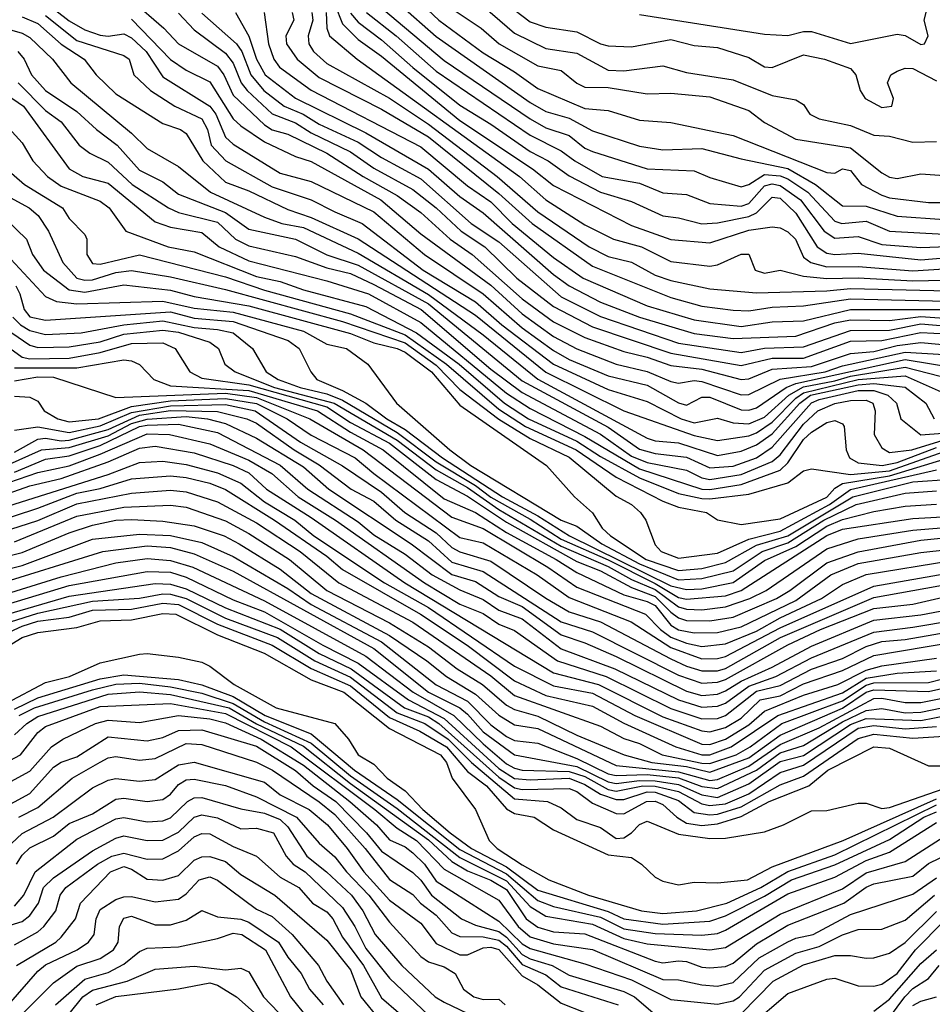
# Model space of a CAD drawing. Header units: metres. Extents: x -51132 to -49532, y -231222 to -229437.
# Tile 577 of 656: x -49973 to -49914, y -230052 to -229989. Entities that reach past the tile are written whole.
import ezdxf

# ---------------------------------------------------------------- set-up
doc = ezdxf.new("R2010")
doc.units = ezdxf.units.M
for name, color, linetype in [('CONTOUR_HALF', 8, 'Continuous'), ('CONTOUR_INDEX', 1, 'Continuous'), ('CONTOUR_INTER', 3, 'Continuous')]:
    doc.layers.add(name, color=color, linetype=linetype)

msp = doc.modelspace()

# ---------------------------------------------------------------- linework, layer by layer
at = {"layer": 'CONTOUR_HALF'}
for points, elevation in [([(-49946.986, -229987.759), (-49945.927, -229988.759), (-49943.08, -229990.85), (-49941.08, -229992.051), (-49939.58, -229993.125), (-49936.58, -229994.409), (-49935.08, -229994.543), (-49933.08, -229995.149), (-49931.08, -229995.292), (-49927.08, -229996.134), (-49921.08, -229998.495), (-49920.58, -229998.546), (-49920.08, -229998.261), (-49919.58, -229998.366), (-49918.875, -229999.259), (-49917.58, -229999.954), (-49917.08, -230000.125), (-49914.58, -230000.416), (-49912.58, -230000.415)], 23.5), ([(-49943.58, -229987.407), (-49941.08, -229989.592), (-49939.08, -229990.558), (-49937.08, -229990.865), (-49935.08, -229991.945), (-49934.08, -229992), (-49931.58, -229991.675), (-49930.08, -229992.107), (-49927.08, -229992.576), (-49924.58, -229993.575), (-49923.08, -229993.849), (-49922.58, -229994.148), (-49922.183, -229994.759), (-49921.58, -229995.064), (-49919.58, -229995.502), (-49918.08, -229996.112), (-49917.08, -229996.168), (-49915.58, -229996.556), (-49914.08, -229996.516)], 22.5), ([(-49933.08, -229988.396), (-49925.08, -229989.656), (-49923.58, -229989.737), (-49922.58, -229989.476), (-49922.08, -229989.475), (-49919.58, -229990.245), (-49916.58, -229989.651), (-49916.08, -229989.729), (-49915.08, -229990.319), (-49914.836, -229990.259), (-49914.603, -229989.759), (-49914.852, -229988.759), (-49914.599, -229987.759)], 21.5), ([(-49962.58, -229988.304), (-49961.58, -229989.371), (-49959.58, -229990.868), (-49959.08, -229991.496), (-49958.57, -229992.759), (-49958.186, -229993.259), (-49956.58, -229994.739), (-49955.08, -229995.314), (-49954.08, -229995.969), (-49951.58, -229997.178), (-49950.08, -229998.23), (-49947.58, -229999.581), (-49946.081, -230000.759), (-49944.496, -230002.259), (-49942.976, -230003.259), (-49940.925, -230005.259), (-49938.58, -230007.073), (-49936.08, -230008.379), (-49931.08, -230010.072), (-49926.58, -230010.847), (-49924.58, -230010.384), (-49922.58, -230010.386), (-49919.58, -230009.306), (-49917.58, -230009.249), (-49915.08, -230008.734), (-49910.08, -230008.987)], 29.5), ([(-49958.925, -229988.259), (-49958.08, -229989.784), (-49957.577, -229991.259), (-49957.024, -229992.259), (-49955.08, -229993.744), (-49950.58, -229995.962), (-49946.58, -229998.284), (-49944.58, -230000.04), (-49943.08, -230001.093), (-49938.58, -230005.032), (-49937.58, -230005.757), (-49935.58, -230006.795), (-49933.08, -230007.764), (-49929.58, -230008.805), (-49927.08, -230009.13), (-49923.08, -230008.97), (-49920.58, -230008.133), (-49919.58, -230007.937), (-49917.08, -230007.981), (-49915.08, -230007.707), (-49913.58, -230007.827)], 28.5), ([(-49955.311, -229988.259), (-49955.191, -229988.759), (-49955.712, -229989.759), (-49955.663, -229990.259), (-49954.986, -229991.259), (-49953.58, -229992.42), (-49949.58, -229994.449), (-49946.58, -229996.221), (-49942.08, -229999.852), (-49939.941, -230001.759), (-49936.08, -230004.499), (-49931.08, -230006.492), (-49929.08, -230007.048), (-49927.08, -230007.313), (-49926.08, -230007.352), (-49924.58, -230007.114), (-49922.58, -230007.028), (-49919.58, -230006.593), (-49912.58, -230006.751)], 27.5), ([(-49953.13, -229988.259), (-49953.09, -229989.259), (-49952.909, -229989.759), (-49951.145, -229991.259), (-49940.763, -229998.759), (-49939.08, -230000.251), (-49936.58, -230001.853), (-49934.743, -230002.759), (-49932.952, -230003.259), (-49931.08, -230004.203), (-49928.58, -230004.49), (-49928.08, -230004.404), (-49926.58, -230003.719), (-49926.08, -230003.721), (-49925.669, -230004.759), (-49925.08, -230004.94), (-49924.08, -230004.758), (-49922.58, -230005.146), (-49921.08, -230005.283), (-49919.08, -230005.247), (-49915.58, -230005.444), (-49913.58, -230005.388)], 26.5), ([(-49951.58, -229988.297), (-49951.08, -229988.871), (-49949.58, -229990.005), (-49947.58, -229991.786), (-49944.58, -229994.182), (-49942.58, -229995.401), (-49940.08, -229997.156), (-49938.932, -229997.759), (-49937.58, -229998.725), (-49935.58, -229999.765), (-49933.58, -230000.349), (-49931.58, -230001.285), (-49930.58, -230001.405), (-49929.08, -230001.792), (-49928.08, -230001.722), (-49926.08, -230001.32), (-49925.58, -230001.09), (-49924.58, -230000.089), (-49924.08, -230000.143), (-49923.08, -230001.112), (-49921.701, -230003.259), (-49921.08, -230003.654), (-49920.58, -230003.756), (-49919.08, -230003.664), (-49915.08, -230004.098), (-49913.58, -230003.956)], 25.5), ([(-49949.58, -229987.953), (-49945.58, -229991.324), (-49940.08, -229995.06), (-49939.08, -229995.643), (-49937.58, -229996.143), (-49936.58, -229996.949), (-49936.08, -229997.167), (-49932.58, -229998.266), (-49929.58, -229998.399), (-49928.58, -229998.83), (-49926.58, -229999.425), (-49926.08, -229999.267), (-49925.08, -229998.63), (-49924.08, -229998.715), (-49923.58, -229998.908), (-49922.299, -229999.759), (-49920.58, -230001.61), (-49920.134, -230001.759), (-49918.58, -230001.606), (-49917.08, -230002.249), (-49913.58, -230002.447)], 24.5), ([(-49976.08, -229988.581), (-49972.58, -229989.584), (-49972.08, -229989.867), (-49970.632, -229991.259), (-49969.458, -229992.759), (-49965.58, -229995.99), (-49964.58, -229996.966), (-49962.58, -229998.124), (-49960.521, -229999.759), (-49957.08, -230001.364), (-49955.967, -230001.759), (-49954.58, -230002.012), (-49951.08, -230003.671), (-49946.58, -230006.301), (-49943.08, -230008.898), (-49939.58, -230011.728), (-49932.58, -230015.51), (-49932.08, -230015.682), (-49930.58, -230015.81), (-49928.08, -230016.614), (-49926.58, -230016.328), (-49925.58, -230015.937), (-49924.58, -230015.223), (-49922.807, -230013.259), (-49922.125, -230012.759), (-49919.08, -230012.084), (-49918.08, -230012.003), (-49916.08, -230012.23), (-49914.755, -230013.259), (-49914.211, -230014.259)], 32.5), ([(-49971.08, -229988.457), (-49969.08, -229990.048), (-49966.08, -229991.008), (-49965.735, -229991.259), (-49965.442, -229992.259), (-49964.366, -229993.259), (-49962.804, -229994.259), (-49961.08, -229995.064), (-49960.731, -229995.759), (-49960.491, -229996.759), (-49959.552, -229997.759), (-49956.58, -229999.426), (-49954.08, -230000.242), (-49952.58, -230001.029), (-49950.817, -230001.759), (-49946.927, -230004.759), (-49943.58, -230006.786), (-49941.886, -230008.259), (-49938.58, -230010.768), (-49935.08, -230012.381), (-49932.58, -230013.149), (-49930.415, -230014.259), (-49929.58, -230014.518), (-49928.08, -230014.217), (-49927.08, -230014.512), (-49926.08, -230014.587), (-49925.08, -230014.149), (-49923.517, -230012.759), (-49922.58, -230012.219), (-49920.58, -230011.841), (-49919.58, -230011.527), (-49916.08, -230010.963), (-49913.08, -230011.726)], 31.5), ([(-49965.58, -229988.678), (-49963.08, -229991.278), (-49962.08, -229991.963), (-49960.58, -229992.699), (-49959.08, -229995.074), (-49958.58, -229995.515), (-49957.08, -229996.546), (-49955.08, -229997.484), (-49954.08, -229997.789), (-49949.626, -230000.259), (-49947.08, -230002.421), (-49942.58, -230005.72), (-49940.58, -230007.539), (-49938.58, -230009.003), (-49937.08, -230009.795), (-49934.58, -230010.771), (-49932.58, -230011.231), (-49931.08, -230011.886), (-49930.58, -230011.979), (-49929.58, -230011.803), (-49929.08, -230011.874), (-49926.58, -230012.734), (-49926.08, -230012.714), (-49924.08, -230011.723), (-49921.193, -230011.259), (-49920.08, -230010.865), (-49916.08, -230009.998), (-49913.58, -230010.155)], 30.5), ([(-49972.847, -229992.759), (-49971.08, -229994.53), (-49970.08, -229995.263), (-49968.926, -229996.759), (-49968.258, -229997.259), (-49967.08, -229997.85), (-49965.551, -229999.259), (-49963.209, -230000.759), (-49962.58, -230001.051), (-49960.08, -230001.678), (-49958.936, -230002.759), (-49958.08, -230003.2), (-49955.08, -230003.886), (-49953.08, -230004.595), (-49951.58, -230004.973), (-49950.08, -230005.672), (-49947.057, -230007.259), (-49942.58, -230011.087), (-49940.58, -230012.579), (-49935.58, -230015.244), (-49933.58, -230016.645), (-49932.58, -230017.057), (-49930.08, -230017.549), (-49929.08, -230018.05), (-49928.58, -230018.149), (-49926.58, -230017.837), (-49924.58, -230016.992), (-49924.08, -230016.576), (-49922.58, -230014.609), (-49921.656, -230013.759), (-49920.58, -230013.293), (-49919.58, -230013.1), (-49918.58, -230013.078), (-49918.152, -230013.259), (-49917.986, -230013.759), (-49918.052, -230015.259), (-49917.58, -230016.128), (-49917.08, -230016.42), (-49915.66, -230016.259), (-49913.08, -230015.461)], 33.5), ([(-49974.08, -229994.99), (-49972.58, -229996.603), (-49971.902, -229997.759), (-49970.957, -229998.759), (-49970.08, -229999.372), (-49967.58, -230000.327), (-49967.014, -230000.759), (-49965.957, -230002.259), (-49963.244, -230003.259), (-49961.58, -230003.578), (-49957.58, -230005.156), (-49956.08, -230005.476), (-49954.58, -230006.007), (-49950.58, -230007.069), (-49947.345, -230008.759), (-49944.615, -230010.759), (-49941.706, -230013.259), (-49940.171, -230014.259), (-49937.08, -230015.703), (-49935.58, -230016.676), (-49933.08, -230018.049), (-49930.58, -230019.046), (-49929.08, -230019.356), (-49928.58, -230019.393), (-49926.08, -230019.081), (-49923.58, -230018.358), (-49922.58, -230017.594), (-49922.08, -230017.463), (-49919.58, -230017.826), (-49917.08, -230017.587), (-49913.58, -230016.359)], 34.5), ([(-49973.58, -229999.97), (-49972.123, -230000.759), (-49971.557, -230001.259), (-49970.904, -230002.259), (-49969.977, -230004.259), (-49969.08, -230005.264), (-49968.58, -230005.398), (-49968.08, -230005.365), (-49966.58, -230004.892), (-49965.58, -230004.773), (-49963.08, -230005.178), (-49959.58, -230005.987), (-49952.08, -230008.042), (-49948.08, -230009.403), (-49946.08, -230010.825), (-49944.58, -230012.385), (-49942.08, -230014.285), (-49940.08, -230015.531), (-49937.58, -230016.717), (-49934.58, -230019.218), (-49933.58, -230019.759), (-49933.004, -230020.259), (-49932.669, -230020.759), (-49932.08, -230022.338), (-49931.686, -230022.759), (-49930.58, -230023.185), (-49928.08, -230022.859), (-49926.08, -230021.967), (-49924.08, -230021.462), (-49920.912, -230019.759), (-49919.58, -230018.783), (-49914.08, -230017.533)], 35.5), ([(-49973.583, -230003.759), (-49971.08, -230006.443), (-49970.384, -230006.759), (-49969.08, -230006.913), (-49963.58, -230006.726), (-49961.58, -230007.191), (-49959.08, -230007.435), (-49954.58, -230008.655), (-49953.08, -230009.498), (-49951.833, -230009.759), (-49950.455, -230010.759), (-49948.627, -230013.259), (-49945.206, -230016.259), (-49943.864, -230017.259), (-49938.08, -230020.742), (-49937.08, -230021.129), (-49935.493, -230022.259), (-49933.08, -230023.55), (-49930.58, -230024.563), (-49929.08, -230024.49), (-49927.08, -230023.984), (-49925.232, -230022.759), (-49923.58, -230022.194), (-49921.282, -230020.759), (-49919.204, -230019.759), (-49916.08, -230019.028), (-49914.08, -230018.875)], 36.5), ([(-49973.187, -230007.759), (-49972.684, -230008.259), (-49972.08, -230008.623), (-49971.08, -230008.864), (-49968.801, -230008.759), (-49966.08, -230008.251), (-49963.58, -230007.995), (-49961.58, -230008.416), (-49960.08, -230008.539), (-49959.077, -230008.759), (-49957.842, -230009.759), (-49956.97, -230011.259), (-49956.203, -230011.759), (-49954.794, -230012.259), (-49953.08, -230012.657), (-49952.08, -230013.078), (-49948.58, -230015.15), (-49946.08, -230017.014), (-49943.58, -230018.53), (-49942.58, -230019.281), (-49940.08, -230020.678), (-49938.08, -230021.966), (-49935.08, -230023.287), (-49932.08, -230024.808), (-49930.58, -230025.705), (-49930.08, -230025.812), (-49927.58, -230025.586), (-49926.58, -230025.26), (-49921.08, -230021.728), (-49920.08, -230021.329), (-49915.58, -230020.643), (-49907.58, -230020.204)], 37.5), ([(-49975.446, -230008.259), (-49972.58, -230010.32), (-49972.08, -230010.428), (-49969.58, -230010.381), (-49967.58, -230010.014), (-49965.58, -230009.455), (-49963.58, -230009.411), (-49962.786, -230009.759), (-49961.86, -230011.259), (-49961.08, -230011.668), (-49958.08, -230012.087), (-49953.08, -230013.504), (-49951.58, -230014.504), (-49949.08, -230015.816), (-49946.08, -230018.146), (-49944.08, -230019.217), (-49941.58, -230020.887), (-49937.08, -230023.398), (-49935.58, -230024.002), (-49933.58, -230025.067), (-49932.08, -230025.628), (-49931.08, -230026.641), (-49930.58, -230027.011), (-49930.08, -230027.167), (-49928.58, -230027.191), (-49927.08, -230026.964), (-49924.312, -230025.759), (-49923.458, -230025.259), (-49921.08, -230023.487), (-49919.08, -230022.771), (-49915.08, -230022.04), (-49907.58, -230021.294)], 38.5), ([(-49973.08, -230011.838), (-49971.58, -230011.575), (-49970.58, -230011.608), (-49966.58, -230012.899), (-49959.58, -230012.62), (-49957.58, -230012.907), (-49954.163, -230014.259), (-49950.755, -230016.259), (-49945.08, -230020.566), (-49943.08, -230021.291), (-49938.933, -230023.759), (-49937.08, -230025.038), (-49932.683, -230026.759), (-49931.726, -230027.759), (-49931.08, -230028.238), (-49930.08, -230028.622), (-49929.08, -230028.838), (-49927.58, -230028.658), (-49925.58, -230027.863), (-49924.08, -230026.999), (-49921.439, -230025.759), (-49920.08, -230024.859), (-49918.58, -230024.224), (-49913.08, -230023.33)], 39.5), ([(-49973.08, -230015), (-49971.58, -230014.773), (-49969.58, -230015.14), (-49967.58, -230014.715), (-49965.58, -230013.856), (-49963.08, -230013.43), (-49959.58, -230013.352), (-49957.672, -230013.759), (-49954.771, -230015.759), (-49952.08, -230017.27), (-49949.58, -230018.954), (-49948.087, -230020.259), (-49946.08, -230021.559), (-49945.08, -230022.508), (-49944.58, -230022.777), (-49942.58, -230023.365), (-49939.08, -230025.752), (-49937.58, -230026.624), (-49935.58, -230027.259), (-49931.08, -230029.636), (-49930.08, -230030.103), (-49929.08, -230030.389), (-49928.08, -230030.384), (-49927.58, -230030.25), (-49924.05, -230028.259), (-49918.08, -230025.706), (-49913.08, -230024.801)], 40.5), ([(-49973.58, -230017.262), (-49971.347, -230016.259), (-49969.58, -230016.111), (-49967.08, -230015.356), (-49965.58, -230014.566), (-49964.58, -230014.295), (-49962.08, -230014.124), (-49960.731, -230014.259), (-49959.58, -230014.557), (-49957.58, -230015.5), (-49954.58, -230017.345), (-49952.956, -230018.759), (-49947.683, -230022.259), (-49945.08, -230024.227), (-49943.58, -230024.675), (-49942.08, -230025.631), (-49940.58, -230026.27), (-49938.08, -230028.095), (-49936.58, -230028.602), (-49934.58, -230029.485), (-49930.08, -230031.704), (-49929.08, -230031.969), (-49928.08, -230031.886), (-49927.58, -230031.676), (-49926.58, -230031.055), (-49924.58, -230030.166), (-49922.08, -230028.806), (-49918.08, -230027.158), (-49915.08, -230026.809), (-49910.58, -230025.961)], 41.5), ([(-49974.08, -230018.549), (-49971.58, -230017.702), (-49969.58, -230017.266), (-49967.58, -230016.536), (-49964.58, -230015.216), (-49963.162, -230015.259), (-49960.58, -230015.868), (-49958.08, -230016.919), (-49956.612, -230017.759), (-49954.916, -230019.259), (-49952.529, -230020.759), (-49946.832, -230024.759), (-49944.58, -230026.118), (-49943.08, -230026.732), (-49942.08, -230027.4), (-49941.08, -230027.802), (-49938.322, -230029.759), (-49935.211, -230030.759), (-49931.08, -230032.802), (-49929.08, -230033.462), (-49928.08, -230033.439), (-49927.58, -230033.257), (-49925.58, -230031.686), (-49924.08, -230031.325), (-49922.08, -230030.278), (-49920.08, -230029.608), (-49918.58, -230028.841), (-49917.58, -230028.51), (-49916.08, -230028.379), (-49910.58, -230027.429)], 42.5), ([(-49975.08, -230020.356), (-49967.08, -230017.825), (-49965.08, -230017.062), (-49963.58, -230016.969), (-49962.08, -230017.196), (-49960.08, -230017.712), (-49958.58, -230018.381), (-49957.08, -230019.57), (-49955.134, -230020.759), (-49953.911, -230021.759), (-49949.385, -230024.759), (-49946.58, -230026.343), (-49941.08, -230030.098), (-49938.58, -230031.343), (-49936.08, -230031.816), (-49933.374, -230033.259), (-49929.08, -230035.09), (-49928.58, -230035.114), (-49927.58, -230034.758), (-49926.08, -230033.852), (-49925.08, -230032.966), (-49922.58, -230031.961), (-49920.376, -230031.259), (-49918.58, -230030.342), (-49917.58, -230030.074), (-49914.08, -230029.578)], 43.5), ([(-49978.58, -230023.005), (-49971.58, -230020.78), (-49969.08, -230019.696), (-49965.58, -230019.023), (-49963.08, -230018.842), (-49962.08, -230018.937), (-49960.08, -230019.583), (-49957.58, -230020.916), (-49954.796, -230022.759), (-49952.319, -230024.759), (-49947.58, -230027.277), (-49942.58, -230030.708), (-49941.08, -230031.972), (-49935.58, -230033.942), (-49934.08, -230034.728), (-49933.08, -230035.053), (-49931.617, -230035.759), (-49929.08, -230036.297), (-49928.58, -230036.334), (-49926.898, -230035.759), (-49926.004, -230035.259), (-49923.965, -230033.759), (-49920.08, -230032.319), (-49918.58, -230031.304), (-49918.08, -230031.171), (-49914.58, -230031.136), (-49909.58, -230029.869)], 44.5), ([(-49975.08, -230023.429), (-49972.58, -230022.825), (-49969.58, -230021.554), (-49968.08, -230021.081), (-49966.58, -230020.758), (-49965.58, -230020.711), (-49963.58, -230020.807), (-49961.58, -230021.113), (-49959.658, -230021.759), (-49958.687, -230022.259), (-49956.08, -230023.878), (-49954.08, -230025.443), (-49949.08, -230028.14), (-49946.685, -230029.759), (-49945.436, -230030.759), (-49943.58, -230031.882), (-49942.08, -230033.223), (-49941.08, -230033.85), (-49939.58, -230034.076), (-49934.58, -230036.448), (-49930.58, -230036.848), (-49928.58, -230037.406), (-49928.08, -230037.349), (-49926.08, -230036.496), (-49924.08, -230035.099), (-49921.58, -230034.049), (-49918.08, -230032.165), (-49917.58, -230032.134), (-49916.08, -230032.424), (-49915.08, -230032.419), (-49902.58, -230029.904)], 45.5), ([(-49974.58, -230024.973), (-49967.424, -230022.759), (-49964.58, -230022.398), (-49963.08, -230022.502), (-49961.58, -230022.916), (-49959.08, -230024.022), (-49950.08, -230028.971), (-49946.585, -230031.759), (-49944.58, -230032.77), (-49944.08, -230033.159), (-49943.08, -230034.301), (-49941.08, -230035.768), (-49937.08, -230036.509), (-49935.08, -230037.505), (-49934.58, -230037.603), (-49933.08, -230037.408), (-49932.08, -230037.431), (-49930.58, -230037.671), (-49929.08, -230038.33), (-49928.08, -230038.49), (-49926.08, -230037.622), (-49924.08, -230036.199), (-49922.58, -230035.802), (-49919.58, -230033.818), (-49918.58, -230033.434), (-49915.08, -230033.567), (-49911.58, -230032.895)], 46.5), ([(-49973.58, -230026.154), (-49969.58, -230024.926), (-49964.58, -230024.029), (-49963.08, -230024.08), (-49962.08, -230024.394), (-49959.08, -230025.845), (-49957.08, -230026.621), (-49953.337, -230028.759), (-49951.08, -230029.898), (-49947.852, -230032.259), (-49945.58, -230033.438), (-49942.08, -230036.639), (-49941.08, -230037.28), (-49940.08, -230037.378), (-49937.58, -230037.273), (-49936.58, -230037.664), (-49935.58, -230038.294), (-49934.58, -230038.629), (-49934.08, -230038.628), (-49932.58, -230038.144), (-49932.08, -230038.164), (-49930.58, -230038.683), (-49929.58, -230039.455), (-49928.58, -230039.604), (-49928.08, -230039.559), (-49926.58, -230039.089), (-49924.08, -230037.699), (-49922.58, -230037.145), (-49919.08, -230034.726), (-49918.08, -230034.449), (-49915.58, -230034.713), (-49913.58, -230034.585)], 47.5), ([(-49973.32, -230027.259), (-49971.58, -230026.712), (-49968.08, -230025.928), (-49965.08, -230025.745), (-49963.58, -230025.466), (-49963.08, -230025.489), (-49962.08, -230025.767), (-49959.58, -230027.022), (-49956.235, -230028.259), (-49953.853, -230029.759), (-49951.58, -230030.789), (-49948.58, -230033.092), (-49946.824, -230033.759), (-49945.325, -230034.759), (-49943.835, -230036.259), (-49941.08, -230038.582), (-49938.959, -230038.759), (-49938.08, -230039.153), (-49937.08, -230039.901), (-49935.58, -230040.415), (-49934.58, -230041.121), (-49934.08, -230041.088), (-49933.58, -230040.769), (-49933.08, -230040.22), (-49932.58, -230040.016), (-49930.58, -230040.843), (-49928.58, -230041.127), (-49927.58, -230041.106), (-49925.08, -230040.694), (-49923.872, -230040.259), (-49922.08, -230039.351), (-49921.08, -230039.34), (-49919.08, -230038.857), (-49918.58, -230038.863), (-49917.58, -230039.213), (-49917.08, -230039.148), (-49913.58, -230037.918)], 48.5), ([(-49974.58, -230029.473), (-49972.581, -230028.259), (-49971.58, -230027.951), (-49969.08, -230027.624), (-49967.58, -230027.188), (-49965.58, -230027.125), (-49963.58, -230026.723), (-49962.755, -230026.759), (-49960.08, -230028.08), (-49957.095, -230029.259), (-49954.08, -230030.975), (-49952.003, -230031.759), (-49949.08, -230034.08), (-49945.802, -230035.759), (-49945.433, -230036.259), (-49945.067, -230037.259), (-49943.569, -230039.259), (-49942.692, -230041.259), (-49942.19, -230041.759), (-49940.58, -230042.815), (-49938.878, -230043.759), (-49936.343, -230044.759), (-49932.943, -230045.759), (-49931.58, -230045.925), (-49929.434, -230045.759), (-49927.493, -230045.259), (-49925.312, -230044.259), (-49923.58, -230043.235), (-49920.58, -230042.169), (-49914.08, -230038.978)], 49.5), ([(-49973.08, -230032.856), (-49971.58, -230032.128), (-49967.58, -230030.904), (-49966.08, -230030.64), (-49962.58, -230030.949), (-49961.08, -230031.298), (-49959.08, -230032.043), (-49957.041, -230033.259), (-49954.08, -230034.434), (-49951.324, -230036.759), (-49948.58, -230038.622), (-49944.58, -230041.826), (-49941.58, -230043.39), (-49939.58, -230045.097), (-49938.58, -230045.475), (-49935.58, -230046.161), (-49934.08, -230046.896), (-49932.08, -230047.203), (-49929.08, -230047.306), (-49928.08, -230047.204), (-49927.58, -230046.997), (-49923.58, -230044.674), (-49920.58, -230043.608), (-49918.58, -230042.526), (-49917.08, -230041.997), (-49914.08, -230040.099)], 50.5), ([(-49973.08, -230034.498), (-49972.282, -230033.759), (-49971.58, -230033.317), (-49967.08, -230031.894), (-49965.08, -230031.73), (-49963.08, -230031.91), (-49959.334, -230032.759), (-49957.58, -230033.792), (-49954.58, -230035.211), (-49951.58, -230037.614), (-49946.58, -230041.202), (-49945.08, -230042.588), (-49944.08, -230043.2), (-49942.58, -230043.797), (-49941.58, -230044.39), (-49940.325, -230046.259), (-49939.58, -230046.792), (-49938.58, -230047.09), (-49936.58, -230047.235), (-49932.08, -230048.98), (-49931.58, -230049.081), (-49930.58, -230048.951), (-49930.08, -230049.006), (-49929.08, -230049.367), (-49928.58, -230049.408), (-49927.58, -230049.325), (-49927.08, -230049.103), (-49925.58, -230047.858), (-49923.58, -230046.671), (-49920.003, -230045.259), (-49918.58, -230044.247), (-49918.08, -230044.032), (-49915.58, -230043.535), (-49914.58, -230042.725), (-49913.08, -230041.991)], 51.5), ([(-49975.668, -230038.759), (-49972.08, -230036.815), (-49970.696, -230035.259), (-49969.969, -230034.759), (-49967.887, -230033.759), (-49967.08, -230033.561), (-49965.08, -230033.692), (-49962.58, -230033.26), (-49960.58, -230033.457), (-49959.58, -230033.728), (-49957.287, -230034.759), (-49954.58, -230036.43), (-49951.609, -230038.759), (-49949.906, -230040.259), (-49949.08, -230041.205), (-49948.08, -230041.652), (-49947.58, -230042.038), (-49946.845, -230042.759), (-49946.08, -230043.858), (-49942.08, -230046.415), (-49940.58, -230047.856), (-49940.08, -230048.171), (-49936.58, -230049.147), (-49933.58, -230050.172), (-49931.08, -230051.437), (-49928.08, -230051.732), (-49927.08, -230051.516), (-49926.688, -230051.259), (-49925.08, -230049.554), (-49923.08, -230048.456), (-49921.58, -230048.042), (-49920.08, -230047.281), (-49919.08, -230046.946), (-49917.58, -230046.92), (-49916.08, -230046.359), (-49914.208, -230044.759)], 52.5), ([(-49972.798, -230039.759), (-49971.58, -230039.131), (-49969.375, -230037.259), (-49967.58, -230036.231), (-49967.08, -230035.96), (-49966.58, -230035.874), (-49965.08, -230036.119), (-49964.08, -230036.002), (-49962.08, -230035.049), (-49961.08, -230035.116), (-49957.58, -230036.234), (-49956.562, -230036.759), (-49953.58, -230038.782), (-49952.58, -230039.597), (-49950.637, -230041.759), (-49949.08, -230043.751), (-49947.58, -230044.717), (-49947.098, -230045.259), (-49946.08, -230046.032), (-49945.08, -230047.17), (-49944.58, -230047.406), (-49943.08, -230047.424), (-49942.08, -230047.633), (-49941.58, -230048.024), (-49940.58, -230049.191), (-49939.08, -230049.85), (-49938.08, -230050.624), (-49934.438, -230051.759)], 53.5), ([(-49972.946, -230042.759), (-49972.58, -230042.199), (-49972.08, -230041.729), (-49970.58, -230040.964), (-49969.58, -230040.162), (-49968.08, -230039.539), (-49966.58, -230038.606), (-49966.08, -230038.539), (-49964.58, -230038.76), (-49963.58, -230038.638), (-49963.08, -230038.284), (-49962.58, -230037.668), (-49962.08, -230037.37), (-49961.58, -230037.337), (-49959.58, -230037.734), (-49957.58, -230038.461), (-49955.03, -230039.759), (-49953.58, -230041.428), (-49952.58, -230042.287), (-49951.834, -230043.259), (-49950.396, -230044.759), (-49949.08, -230046.482), (-49947.08, -230048.68), (-49946.58, -230049.021), (-49945.58, -230049.345), (-49944.876, -230049.759), (-49944.339, -230050.759), (-49943.688, -230051.259), (-49943.08, -230051.426), (-49942.08, -230051.397), (-49941.663, -230051.759)], 54.5), ([(-49973.621, -230046.759), (-49972.58, -230046.443), (-49972.08, -230046.051), (-49971.536, -230045.259), (-49971.209, -230044.259), (-49970.58, -230043.636), (-49968.08, -230041.921), (-49966.58, -230041.103), (-49966.08, -230040.962), (-49964.58, -230041.254), (-49963.58, -230041.222), (-49962.58, -230040.715), (-49961.58, -230039.753), (-49961.08, -230039.609), (-49960.08, -230039.791), (-49958.58, -230040.511), (-49957.58, -230040.452), (-49956.506, -230040.759), (-49955.678, -230042.259), (-49955.248, -230042.759), (-49954.48, -230043.259), (-49952.08, -230045.533), (-49951.285, -230046.759), (-49950.58, -230048.157), (-49949.08, -230050.07), (-49946.58, -230052.42)], 55.5), ([(-49972.954, -230049.259), (-49970.425, -230047.759), (-49970.08, -230047.446), (-49969.175, -230046.259), (-49968.854, -230045.259), (-49966.924, -230043.259), (-49966.08, -230042.92), (-49965.58, -230043.089), (-49964.58, -230043.734), (-49963.58, -230043.797), (-49962.58, -230043.486), (-49961.58, -230042.515), (-49961.08, -230042.292), (-49960.58, -230042.277), (-49959.58, -230042.603), (-49958.58, -230043.424), (-49956.404, -230044.759), (-49953.08, -230047.639), (-49951.58, -230049.532), (-49950.906, -230051.259), (-49949.688, -230052.759)], 56.5), ([(-49972.58, -230052.362), (-49970.58, -230050.353), (-49969.08, -230049.285), (-49967.58, -230048.814), (-49966.738, -230048.259), (-49966.447, -230047.759), (-49966.343, -230046.759), (-49966.08, -230046.22), (-49965.58, -230046.091), (-49964.08, -230046.644), (-49963.08, -230046.648), (-49962.08, -230046.36), (-49961.08, -230045.739), (-49960.08, -230046.127), (-49958.58, -230046.295), (-49958.08, -230046.488), (-49956.17, -230047.759), (-49955.58, -230048.727), (-49954.725, -230049.759), (-49954.185, -230050.759), (-49953.313, -230051.759)], 57.5), ([(-49926.08, -230053.174), (-49923.58, -230051.044), (-49921.08, -230050.12), (-49920.58, -230050.053), (-49919.08, -230050.563), (-49918.08, -230050.578), (-49917.58, -230050.454), (-49916.58, -230049.763), (-49915.419, -230048.259), (-49913.58, -230046.394)], 53.5), ([(-49969.58, -230052.336), (-49968.692, -230051.259), (-49968.08, -230050.831), (-49965.856, -230050.259), (-49964.08, -230049.478), (-49961.58, -230049.298), (-49959.58, -230049.53), (-49958.58, -230049.413), (-49958.08, -230049.666), (-49957.147, -230051.259), (-49955.213, -230053.259)], 58.5), ([(-49917.58, -230053.244), (-49916.104, -230051.259), (-49915.58, -230050.734), (-49914.58, -230050.08), (-49913.903, -230049.259)], 54.5)]:
    msp.add_lwpolyline(points, dxfattribs=dict(at, elevation=elevation))
at = {"layer": 'CONTOUR_INDEX'}
for points, elevation in [([(-49965.58, -229987.455), (-49963.506, -229989.259), (-49962.578, -229990.259), (-49960.08, -229991.704), (-49959.668, -229992.259), (-49959.08, -229993.55), (-49957.08, -229995.452), (-49956.58, -229995.775), (-49955.58, -229996.044), (-49953.095, -229997.259), (-49950.768, -229998.759), (-49948.58, -229999.977), (-49947.08, -230001.062), (-49945.194, -230002.759), (-49943.787, -230003.759), (-49940.58, -230006.593), (-49938.58, -230008.052), (-49936.58, -230009.068), (-49934.08, -230009.964), (-49932.58, -230010.315), (-49931.08, -230010.843), (-49929.08, -230011.087), (-49926.58, -230011.753), (-49926.08, -230011.709), (-49924.58, -230011.097), (-49922.08, -230010.926), (-49919.58, -230010.082), (-49918.08, -230009.947), (-49916.58, -230009.564), (-49915.08, -230009.378), (-49912.08, -230009.665)], 30), ([(-49950.554, -229988.259), (-49948.639, -229989.759), (-49946.08, -229992.01), (-49940.08, -229996.115), (-49938.08, -229997.119), (-49937.218, -229997.759), (-49935.459, -229998.759), (-49933.08, -229999.177), (-49931.58, -229999.795), (-49930.08, -229999.914), (-49928.58, -230000.481), (-49926.58, -230000.647), (-49926.08, -230000.486), (-49925.08, -229999.362), (-49924.58, -229999.226), (-49924.08, -229999.337), (-49922.769, -230000.259), (-49921.262, -230002.259), (-49920.58, -230002.7), (-49919.08, -230002.594), (-49917.58, -230003.105), (-49915.08, -230003.3), (-49911.08, -230003.159)], 25), ([(-49973.58, -229998.273), (-49972.434, -229999.259), (-49970.005, -230000.759), (-49969.58, -230001.452), (-49968.58, -230002.471), (-49968.447, -230002.759), (-49968.45, -230003.759), (-49968.08, -230004.317), (-49967.58, -230004.36), (-49965.08, -230003.771), (-49959.58, -230005.181), (-49957.08, -230006.025), (-49951.58, -230007.548), (-49948.08, -230008.895), (-49945.436, -230010.759), (-49942.08, -230013.646), (-49940.374, -230014.759), (-49937.138, -230016.259), (-49934.58, -230017.992), (-49931.58, -230019.541), (-49930.58, -230019.918), (-49928.799, -230020.259), (-49928.08, -230020.723), (-49926.58, -230021.026), (-49924.08, -230020.663), (-49921.08, -230019.27), (-49920.58, -230018.71), (-49920.08, -230018.4), (-49917.08, -230017.923), (-49913.58, -230016.855)], 35), ([(-49973.08, -230012.82), (-49972.08, -230012.882), (-49971.58, -230013.126), (-49971.169, -230013.759), (-49970.304, -230014.259), (-49969.58, -230014.463), (-49967.7, -230014.259), (-49965.58, -230013.469), (-49963.08, -230013.108), (-49959.58, -230012.968), (-49957.58, -230013.287), (-49955.621, -230014.259), (-49954.08, -230015.317), (-49951.268, -230016.759), (-49950.08, -230017.773), (-49944.58, -230021.859), (-49943.08, -230022.198), (-49939.628, -230024.259), (-49937.58, -230025.695), (-49933.62, -230027.259), (-49931.08, -230028.899), (-49929.08, -230029.62), (-49928.08, -230029.611), (-49927.58, -230029.475), (-49924.08, -230027.645), (-49918.08, -230024.973), (-49913.08, -230024.099)], 40), ([(-49973.08, -230022.146), (-49969.08, -230020.487), (-49966.08, -230019.919), (-49963.08, -230019.796), (-49962.08, -230019.925), (-49959.58, -230020.79), (-49958.08, -230021.599), (-49955.467, -230023.259), (-49953.089, -230025.259), (-49949.08, -230027.327), (-49946.58, -230028.861), (-49944.739, -230030.259), (-49943.125, -230031.259), (-49941.58, -230032.594), (-49941.08, -230032.864), (-49939.58, -230033.295), (-49937.08, -230034.503), (-49934.06, -230035.759), (-49932.298, -230036.259), (-49930.08, -230036.509), (-49928.58, -230036.87), (-49926.08, -230035.963), (-49924.08, -230034.505), (-49920.08, -230032.788), (-49918.58, -230031.769), (-49918.08, -230031.618), (-49914.58, -230031.724), (-49909.58, -230030.577)], 45), ([(-49973.58, -230032.455), (-49971.08, -230031.131), (-49969.552, -230030.759), (-49967.58, -230029.874), (-49965.08, -230029.325), (-49964.58, -230029.284), (-49962.58, -230029.529), (-49961.08, -230029.845), (-49960.58, -230030.101), (-49959.022, -230031.259), (-49956.325, -230032.759), (-49952.58, -230033.771), (-49951.7, -230034.759), (-49951.08, -230035.764), (-49950.08, -230036.373), (-49949.222, -230037.259), (-49948.08, -230038.064), (-49946.941, -230039.259), (-49945.189, -230040.759), (-49943.836, -230041.759), (-49941.58, -230042.931), (-49939.58, -230044.425), (-49935.08, -230045.802), (-49934.08, -230046.263), (-49931.58, -230046.611), (-49928.58, -230046.413), (-49927.58, -230046.074), (-49925.08, -230044.806), (-49923.346, -230043.759), (-49920.58, -230042.819), (-49917.08, -230041.197), (-49914.877, -230039.759), (-49914.08, -230039.409)], 50), ([(-49973.08, -230045.454), (-49972.469, -230044.759), (-49971.742, -230043.259), (-49969.08, -230041.156), (-49966.58, -230039.862), (-49966.08, -230039.771), (-49964.58, -230040.067), (-49963.58, -230040.003), (-49963.08, -230039.803), (-49962.007, -230038.759), (-49961.58, -230038.522), (-49961.08, -230038.508), (-49958.58, -230039.23), (-49957.08, -230039.492), (-49956.08, -230039.909), (-49955.58, -230040.386), (-49954.375, -230042.259), (-49953.103, -230043.259), (-49951.515, -230044.759), (-49950.776, -230045.759), (-49949.992, -230047.259), (-49948.282, -230049.259), (-49946.159, -230051.259), (-49945.58, -230051.606), (-49943.58, -230052.553)], 55), ([(-49915.58, -230051.82), (-49915.08, -230051.537), (-49914.08, -230051.247)], 55)]:
    msp.add_lwpolyline(points, dxfattribs=dict(at, elevation=elevation))
at = {"layer": 'CONTOUR_INTER'}
for points, elevation in [([(-49971.08, -229987.616), (-49969.58, -229988.785), (-49968.58, -229989.381), (-49967.58, -229989.721), (-49967.08, -229989.782), (-49966.08, -229989.622), (-49965.58, -229989.876), (-49964.653, -229990.759), (-49963.58, -229992.381), (-49960.58, -229994.255), (-49960.197, -229994.759), (-49959.58, -229996.242), (-49959.08, -229996.683), (-49956.08, -229998.547), (-49954.08, -229999.067), (-49950.08, -230001.022), (-49946.83, -230003.759), (-49943.08, -230006.273), (-49940.58, -230008.448), (-49938.58, -230009.891), (-49937.58, -230010.469), (-49935.08, -230011.505), (-49932.58, -230012.106), (-49930.58, -230013.24), (-49930.08, -230013.386), (-49929.08, -230012.883), (-49928.58, -230012.886), (-49926.58, -230013.694), (-49926.08, -230013.721), (-49925.58, -230013.559), (-49923.698, -230012.259), (-49923.08, -230012.01), (-49916.08, -230010.472), (-49912.58, -230011.042)], 31), ([(-49952.573, -229987.759), (-49952.08, -229988.981), (-49951.08, -229989.999), (-49949.58, -229991.055), (-49944.58, -229995.167), (-49939.919, -229998.259), (-49938.58, -229999.335), (-49933.58, -230001.885), (-49931.08, -230002.79), (-49928.58, -230003.013), (-49926.08, -230002.195), (-49924.58, -230001.985), (-49924.08, -230002.034), (-49923.58, -230002.299), (-49923.099, -230002.759), (-49922.58, -230003.917), (-49922.105, -230004.259), (-49921.08, -230004.542), (-49919.08, -230004.525), (-49915.58, -230004.792), (-49913.58, -230004.673)], 26), ([(-49948.42, -229987.759), (-49946.08, -229989.799), (-49940.08, -229994.029), (-49939.08, -229994.589), (-49937.58, -229995.025), (-49936.08, -229995.83), (-49933.08, -229996.815), (-49931.58, -229997.06), (-49929.08, -229996.96), (-49926.58, -229997.635), (-49923.58, -229998.254), (-49921.819, -229999.259), (-49920.08, -230000.631), (-49918.58, -230000.655), (-49916.58, -230001.298), (-49913.58, -230001.519)], 24), ([(-49945.58, -229987.69), (-49943.199, -229989.259), (-49942.06, -229990.259), (-49939.58, -229991.679), (-49938.08, -229991.964), (-49937.08, -229992.795), (-49936.58, -229993.042), (-49935.08, -229993.066), (-49932.58, -229993.475), (-49931.08, -229993.428), (-49928.58, -229993.654), (-49926.08, -229994.535), (-49925.08, -229995.295), (-49923.08, -229996.371), (-49919.58, -229996.923), (-49917.58, -229998.518), (-49917.08, -229998.793), (-49916.58, -229998.888), (-49915.08, -229998.597), (-49913.58, -229998.695)], 23), ([(-49941.58, -229987.714), (-49940.08, -229988.857), (-49939.08, -229989.194), (-49937.08, -229989.506), (-49935.58, -229990.263), (-49935.08, -229990.39), (-49933.58, -229990.465), (-49931.08, -229989.992), (-49929.58, -229990.366), (-49928.08, -229990.496), (-49926.08, -229991.138), (-49925.08, -229991.733), (-49924.58, -229991.792), (-49922.58, -229990.971), (-49921.23, -229991.259), (-49919.58, -229991.851), (-49919.233, -229992.259), (-49918.954, -229993.259), (-49918.628, -229993.759), (-49917.58, -229994.345), (-49916.933, -229994.259), (-49916.824, -229993.759), (-49917.198, -229992.759), (-49916.988, -229992.259), (-49916.58, -229992.01), (-49916.08, -229991.832), (-49915.58, -229991.848), (-49914.08, -229992.631)], 22), ([(-49961.08, -229988.298), (-49958.863, -229990.259), (-49958.524, -229990.759), (-49957.948, -229992.259), (-49957.107, -229993.259), (-49955.826, -229994.259), (-49954.609, -229994.759), (-49953.58, -229995.404), (-49951.08, -229996.557), (-49949.58, -229997.542), (-49947.08, -229998.912), (-49943.843, -230001.759), (-49942.08, -230002.948), (-49938.08, -230006.458), (-49935.58, -230007.711), (-49930.58, -230009.43), (-49926.58, -230010.013), (-49925.08, -230009.742), (-49922.58, -230009.657), (-49919.58, -230008.613), (-49917.08, -230008.593), (-49915.08, -230008.191), (-49913.58, -230008.325)], 29), ([(-49957.099, -229988.259), (-49956.818, -229990.259), (-49956.474, -229991.259), (-49956.121, -229991.759), (-49954.08, -229993.223), (-49947.08, -229996.859), (-49944.08, -229999.359), (-49942.58, -230000.372), (-49941.215, -230001.759), (-49938.58, -230003.94), (-49936.685, -230005.259), (-49932.58, -230007.027), (-49929.58, -230007.923), (-49926.58, -230008.355), (-49924.58, -230008.054), (-49922.58, -230007.984), (-49919.58, -230007.265), (-49912.58, -230007.274)], 28), ([(-49954.053, -229988.259), (-49953.985, -229988.759), (-49954.269, -229989.759), (-49954.232, -229990.259), (-49953.944, -229990.759), (-49953.08, -229991.519), (-49949.08, -229993.745), (-49946.58, -229995.399), (-49942.193, -229998.759), (-49939.58, -230001.02), (-49936.297, -230003.259), (-49935.08, -230003.879), (-49933.58, -230004.236), (-49932.08, -230005.063), (-49931.08, -230005.416), (-49928.58, -230005.942), (-49925.58, -230006.197), (-49921.08, -230006.071), (-49919.58, -230005.918), (-49911.58, -230006.127)], 27), ([(-49972.58, -229988.538), (-49971.58, -229988.968), (-49970.08, -229990.291), (-49968.613, -229991.259), (-49967.85, -229992.259), (-49966.58, -229993.468), (-49963.58, -229995.369), (-49962.456, -229995.759), (-49962.08, -229996.008), (-49961.019, -229997.759), (-49959.58, -229999.119), (-49958.08, -229999.67), (-49955.58, -230000.859), (-49954.08, -230001.373), (-49951.08, -230002.748), (-49943.58, -230007.635), (-49939.08, -230011.283), (-49934.08, -230013.758), (-49929.58, -230015.336), (-49928.08, -230015.645), (-49926.08, -230015.361), (-49925.58, -230015.157), (-49924.58, -230014.477), (-49923.08, -230012.948), (-49922.58, -230012.596), (-49919.08, -230011.757), (-49916.08, -230011.516), (-49913.58, -230012.625)], 32), ([(-49972.869, -229990.759), (-49972.445, -229991.259), (-49971.988, -229992.259), (-49971.08, -229993.254), (-49969.08, -229994.592), (-49967.823, -229995.759), (-49966.499, -229996.759), (-49965.08, -229998.343), (-49963.58, -229999.097), (-49962.58, -229999.884), (-49959.58, -230001.063), (-49958.08, -230002.131), (-49955.08, -230002.775), (-49953.08, -230003.768), (-49951.08, -230004.424), (-49946.58, -230006.917), (-49940.58, -230011.827), (-49935.08, -230014.804), (-49933.08, -230016.211), (-49932.08, -230016.495), (-49930.08, -230016.723), (-49928.58, -230017.4), (-49927.08, -230017.293), (-49925.58, -230016.757), (-49924.58, -230016.081), (-49922.08, -230013.25), (-49921.58, -230013.032), (-49919.08, -230012.463), (-49918.08, -230012.446), (-49917.178, -230012.759), (-49916.641, -230013.259), (-49916.354, -230014.259), (-49915.08, -230015.29), (-49910.58, -230014.953)], 33), ([(-49973.58, -229993.5), (-49972.503, -229994.259), (-49969.579, -229998.259), (-49968.689, -229998.759), (-49967.08, -229999.177), (-49964.08, -230001.667), (-49963.08, -230001.997), (-49961.08, -230002.339), (-49959.983, -230003.259), (-49958.08, -230004.148), (-49953.08, -230005.434), (-49950.414, -230006.259), (-49947.08, -230008.102), (-49941.58, -230012.624), (-49940.08, -230013.596), (-49936.58, -230015.39), (-49933.08, -230017.476), (-49929.08, -230018.774), (-49928.58, -230018.795), (-49926.58, -230018.461), (-49924.08, -230017.547), (-49923.58, -230017.075), (-49922.58, -230015.581), (-49922.08, -230015.114), (-49921.08, -230014.495), (-49920.58, -230014.37), (-49920.08, -230014.582), (-49919.973, -230014.759), (-49919.853, -230016.259), (-49919.643, -230016.759), (-49919.08, -230017.076), (-49917.542, -230017.259), (-49916.58, -230017.069), (-49914.08, -230016.103)], 34), ([(-49973.58, -230001.533), (-49972.302, -230002.759), (-49971.91, -230003.759), (-49971.214, -230004.759), (-49969.58, -230006.015), (-49968.58, -230006.166), (-49966.08, -230005.697), (-49963.08, -230006.028), (-49961.58, -230006.439), (-49958.08, -230007.039), (-49951.58, -230008.815), (-49950.08, -230009.406), (-49948.58, -230009.755), (-49948.08, -230009.995), (-49946.394, -230011.259), (-49944.58, -230013.402), (-49939.032, -230017.259), (-49937.233, -230019.259), (-49936.08, -230020.283), (-49935.464, -230021.259), (-49934.939, -230021.759), (-49932.658, -230023.259), (-49930.58, -230023.97), (-49929.08, -230023.835), (-49927.58, -230023.47), (-49925.58, -230022.36), (-49923.58, -230021.745), (-49919.427, -230019.259), (-49915.58, -230018.301), (-49913.08, -230018.132)], 36), ([(-49972.994, -230005.759), (-49972.724, -230006.259), (-49972.444, -230007.259), (-49972.08, -230007.74), (-49971.08, -230007.949), (-49963.08, -230007.417), (-49961.58, -230007.832), (-49959.08, -230008.041), (-49955.563, -230009.259), (-49954.865, -230009.759), (-49954.117, -230011.259), (-49953.729, -230011.759), (-49952.08, -230012.458), (-49950.58, -230013.266), (-49949.25, -230014.259), (-49948.08, -230014.943), (-49945.689, -230016.759), (-49941.836, -230019.259), (-49939.58, -230020.483), (-49937.555, -230021.759), (-49931.08, -230024.947), (-49930.08, -230025.199), (-49929.08, -230025.142), (-49927.08, -230024.733), (-49925.08, -230023.327), (-49923.08, -230022.432), (-49921.08, -230021.134), (-49920.08, -230020.714), (-49918.08, -230020.189), (-49916.08, -230019.856), (-49914.08, -230019.723)], 37), ([(-49973.99, -230008.259), (-49972.08, -230009.555), (-49971.58, -230009.703), (-49969.58, -230009.665), (-49967.58, -230009.336), (-49966.08, -230008.847), (-49963.58, -230008.602), (-49962.58, -230008.722), (-49960.58, -230009.362), (-49960.028, -230009.759), (-49959.616, -230010.759), (-49958.957, -230011.259), (-49956.439, -230012.259), (-49952.618, -230013.259), (-49948.58, -230015.623), (-49946.08, -230017.53), (-49944.08, -230018.654), (-49942.08, -230020.061), (-49938.08, -230022.41), (-49935.08, -230023.707), (-49933.58, -230024.551), (-49932.08, -230025.195), (-49930.58, -230026.306), (-49930.08, -230026.452), (-49929.08, -230026.489), (-49927.58, -230026.289), (-49926.022, -230025.759), (-49924.976, -230025.259), (-49921.08, -230022.583), (-49919.08, -230021.951), (-49915.58, -230021.389), (-49907.58, -230020.736)], 38), ([(-49973.08, -230011.01), (-49969.08, -230011.013), (-49966.08, -230010.495), (-49965.58, -230010.556), (-49965.08, -230010.78), (-49964.154, -230011.759), (-49963.08, -230012.162), (-49958.08, -230012.444), (-49953.686, -230013.759), (-49951.58, -230015.11), (-49949.476, -230016.259), (-49945.58, -230019.38), (-49943.58, -230020.26), (-49941.58, -230021.546), (-49938.406, -230023.259), (-49937.08, -230024.106), (-49934.08, -230025.529), (-49932.58, -230025.951), (-49932.08, -230026.219), (-49931.08, -230027.477), (-49930.58, -230027.777), (-49929.58, -230027.961), (-49928.08, -230027.946), (-49926.58, -230027.571), (-49923.08, -230025.89), (-49920.832, -230024.259), (-49919.08, -230023.531), (-49915.08, -230022.83), (-49911.58, -230022.429)], 39), ([(-49973.08, -230016.4), (-49971.58, -230015.575), (-49971.08, -230015.505), (-49970.08, -230015.682), (-49969.58, -230015.632), (-49967.08, -230014.957), (-49965.08, -230014.042), (-49963.08, -230013.74), (-49960.08, -230013.803), (-49958.205, -230014.259), (-49957.58, -230014.553), (-49955.185, -230016.259), (-49953.58, -230017.211), (-49951.522, -230018.759), (-49950.08, -230019.546), (-49948.674, -230020.759), (-49946.58, -230022.081), (-49945.08, -230023.43), (-49943.08, -230024.026), (-49938.08, -230027.251), (-49936.08, -230027.891), (-49930.58, -230030.67), (-49929.08, -230031.187), (-49928.08, -230031.125), (-49927.58, -230030.948), (-49923.58, -230028.735), (-49921.494, -230027.759), (-49918.08, -230026.406), (-49915.58, -230026.12), (-49913.08, -230025.561)], 41), ([(-49973.08, -230017.672), (-49971.08, -230016.845), (-49969.58, -230016.638), (-49967.58, -230015.982), (-49965.08, -230014.761), (-49964.58, -230014.675), (-49962.58, -230014.617), (-49960.08, -230015.143), (-49956.08, -230017.222), (-49954.296, -230018.759), (-49951.08, -230020.858), (-49950.08, -230021.683), (-49948.08, -230022.936), (-49946.339, -230024.259), (-49944.58, -230025.22), (-49943.08, -230025.839), (-49942.08, -230026.504), (-49940.58, -230027.074), (-49938.08, -230028.991), (-49934.666, -230030.259), (-49930.579, -230032.259), (-49929.08, -230032.722), (-49928.08, -230032.663), (-49927.58, -230032.463), (-49926.08, -230031.374), (-49924.346, -230030.759), (-49922.08, -230029.556), (-49918.08, -230027.915), (-49915.58, -230027.606), (-49907.596, -230026.259)], 42), ([(-49974.58, -230019.421), (-49972.08, -230018.563), (-49970.08, -230018.09), (-49967.08, -230017.012), (-49965.08, -230016.135), (-49964.08, -230016.014), (-49961.58, -230016.435), (-49959.08, -230017.249), (-49958.08, -230017.727), (-49956.939, -230018.759), (-49954.08, -230020.576), (-49948.102, -230024.759), (-49938.58, -230030.517), (-49935.704, -230031.259), (-49931.58, -230033.338), (-49929.08, -230034.24), (-49928.58, -230034.3), (-49927.58, -230034.026), (-49926.58, -230033.426), (-49925.36, -230032.259), (-49924.08, -230032.001), (-49922.58, -230031.235), (-49920.08, -230030.378), (-49918.08, -230029.407), (-49907.58, -230027.651)], 43), ([(-49976.08, -230021.461), (-49971.58, -230019.993), (-49969.08, -230019.026), (-49967.58, -230018.72), (-49965.58, -230018.116), (-49963.08, -230017.921), (-49962.08, -230018.013), (-49960.58, -230018.377), (-49959.58, -230018.78), (-49956.427, -230020.759), (-49953.08, -230023.053), (-49952.08, -230023.911), (-49947.099, -230026.759), (-49944.099, -230028.759), (-49941.08, -230031.035), (-49939.08, -230031.975), (-49936.08, -230032.654), (-49934.08, -230033.733), (-49930.76, -230035.259), (-49929.08, -230035.767), (-49928.58, -230035.777), (-49927.21, -230035.259), (-49924.228, -230033.259), (-49920.08, -230031.797), (-49918.58, -230030.864), (-49916.58, -230030.539), (-49914.08, -230030.385)], 44), ([(-49975.08, -230024.269), (-49972.58, -230023.642), (-49968.08, -230021.957), (-49965.08, -230021.64), (-49963.08, -230021.725), (-49961.08, -230022.189), (-49959.08, -230023.08), (-49955.58, -230025.128), (-49954.08, -230026.144), (-49949.58, -230028.541), (-49946.08, -230031.284), (-49944.08, -230032.329), (-49942.58, -230033.843), (-49941.58, -230034.595), (-49941.08, -230034.845), (-49939.58, -230035.026), (-49937.08, -230036.001), (-49935.08, -230036.977), (-49934.58, -230037.087), (-49932.58, -230037.037), (-49930.58, -230037.251), (-49929.08, -230037.806), (-49928.08, -230037.927), (-49925.58, -230036.746), (-49924.08, -230035.632), (-49922.58, -230035.182), (-49920.08, -230033.664), (-49918.58, -230032.94), (-49917.58, -230032.8), (-49916.08, -230033.084), (-49915.08, -230033.032), (-49909.08, -230031.791)], 46), ([(-49973.58, -230025.458), (-49970.08, -230024.377), (-49966.58, -230023.481), (-49964.58, -230023.194), (-49963.08, -230023.328), (-49961.652, -230023.759), (-49957.08, -230025.906), (-49950.58, -230029.452), (-49947.568, -230031.759), (-49944.967, -230033.259), (-49943.08, -230035.057), (-49941.58, -230036.338), (-49941.08, -230036.62), (-49940.58, -230036.749), (-49937.58, -230036.831), (-49936.58, -230037.15), (-49935.08, -230037.991), (-49934.58, -230038.097), (-49932.867, -230037.759), (-49932.08, -230037.771), (-49930.58, -230038.122), (-49929.08, -230038.903), (-49928.58, -230039.021), (-49927.58, -230038.898), (-49926.08, -230038.264), (-49924.08, -230036.897), (-49922.58, -230036.437), (-49919.08, -230034.071), (-49918.08, -230033.883), (-49916.08, -230034.114), (-49914.08, -230033.948)], 47), ([(-49973.58, -230026.783), (-49969.58, -230025.609), (-49964.08, -230024.81), (-49963.08, -230024.843), (-49962.08, -230025.146), (-49959.58, -230026.367), (-49956.08, -230027.728), (-49953.58, -230029.295), (-49951.534, -230030.259), (-49948.122, -230032.759), (-49946.58, -230033.344), (-49945.908, -230033.759), (-49942.08, -230037.204), (-49941.08, -230037.882), (-49940.58, -230037.98), (-49937.58, -230037.914), (-49937.08, -230038.116), (-49936.08, -230038.867), (-49934.58, -230039.533), (-49934.08, -230039.536), (-49932.626, -230038.759), (-49932.08, -230038.726), (-49931.58, -230038.948), (-49930.697, -230039.759), (-49930.08, -230040.15), (-49929.08, -230040.287), (-49928.08, -230040.182), (-49926.58, -230039.721), (-49924.77, -230038.759), (-49922.242, -230037.759), (-49921.027, -230036.759), (-49918.08, -230035.254), (-49917.08, -230035.35), (-49914.58, -230036.466), (-49913.58, -230036.474)], 48), ([(-49976.08, -230029.134), (-49972.58, -230027.527), (-49971.58, -230027.21), (-49969.58, -230026.956), (-49968.08, -230026.508), (-49965.58, -230026.443), (-49963.58, -230026.058), (-49962.58, -230026.144), (-49960.08, -230027.402), (-49956.58, -230028.744), (-49954.08, -230030.251), (-49951.58, -230031.347), (-49949.08, -230033.373), (-49947.127, -230034.259), (-49945.418, -230035.259), (-49944.08, -230036.845), (-49942.873, -230037.759), (-49941.58, -230039.219), (-49941.08, -230039.524), (-49939.82, -230039.759), (-49938.58, -230040.564), (-49935.08, -230042.172), (-49933.58, -230042.345), (-49932.939, -230042.759), (-49932.08, -230043.603), (-49931.58, -230043.859), (-49930.58, -230044.097), (-49929.58, -230043.921), (-49928.08, -230043.96), (-49926.17, -230043.759), (-49924.58, -230042.941), (-49920.039, -230041.259), (-49914.08, -230038.579)], 49), ([(-49972.777, -230033.259), (-49971.782, -230032.759), (-49968.08, -230031.599), (-49966.58, -230031.253), (-49965.08, -230031.192), (-49963.08, -230031.414), (-49961.08, -230031.832), (-49959.08, -230032.475), (-49957.08, -230033.662), (-49954.08, -230035.018), (-49951.58, -230037.12), (-49948.58, -230039.194), (-49944.58, -230042.34), (-49941.58, -230043.831), (-49940.08, -230045.482), (-49939.08, -230046.102), (-49936.08, -230046.611), (-49934.08, -230047.524), (-49932.58, -230047.86), (-49928.58, -230048.259), (-49927.58, -230048.099), (-49924.08, -230045.977), (-49920.08, -230044.343), (-49918.58, -230043.311), (-49916.08, -230042.596), (-49913.58, -230040.994)], 51), ([(-49974.08, -230036.493), (-49972.684, -230035.759), (-49971.58, -230034.347), (-49971.08, -230033.963), (-49967.58, -230032.674), (-49963.08, -230032.483), (-49959.58, -230033.115), (-49955.374, -230035.259), (-49950.013, -230039.259), (-49948.58, -230040.467), (-49947.357, -230041.259), (-49945.58, -230043.087), (-49942.08, -230045.067), (-49940.842, -230046.759), (-49940.08, -230047.421), (-49938.58, -230047.875), (-49936.08, -230048.23), (-49931.58, -230050.137), (-49930.58, -230050.177), (-49929.08, -230050.498), (-49928.08, -230050.573), (-49927.08, -230050.34), (-49925.43, -230048.759), (-49923.58, -230047.73), (-49923.08, -230047.497), (-49921.974, -230047.259), (-49919.58, -230045.983), (-49915.58, -230044.68), (-49914.08, -230043.632)], 52), ([(-49974.08, -230039.314), (-49972.08, -230038.236), (-49970.58, -230036.558), (-49970.08, -230036.24), (-49969.08, -230035.904), (-49967.08, -230034.61), (-49964.58, -230034.883), (-49963.58, -230034.651), (-49962.58, -230034.22), (-49961.08, -230034.174), (-49957.58, -230035.211), (-49955.08, -230036.775), (-49953.955, -230037.759), (-49952.514, -230038.759), (-49950.557, -230040.759), (-49949.58, -230041.944), (-49947.58, -230043.305), (-49947.08, -230043.783), (-49946.386, -230044.759), (-49944.47, -230046.259), (-49943.58, -230046.675), (-49942.08, -230047.075), (-49941.58, -230047.436), (-49940.58, -230048.537), (-49940.08, -230048.817), (-49938.674, -230049.259), (-49937.58, -230049.878), (-49934.08, -230050.916), (-49933.389, -230051.259), (-49932.08, -230052.377)], 53), ([(-49973.597, -230041.759), (-49972.58, -230040.795), (-49970.597, -230039.759), (-49968.08, -230037.888), (-49967.08, -230037.386), (-49966.58, -230037.275), (-49965.08, -230037.446), (-49964.08, -230037.343), (-49962.58, -230036.403), (-49961.58, -230036.232), (-49957.08, -230037.511), (-49956.08, -230038.32), (-49954.205, -230039.259), (-49953.032, -230040.259), (-49951.778, -230041.759), (-49950.728, -230043.259), (-49949.08, -230045.081), (-49947.08, -230046.536), (-49946.08, -230047.842), (-49944.58, -230048.563), (-49944.08, -230048.577), (-49943.08, -230048.112), (-49942.58, -230048.078), (-49942.08, -230048.218), (-49940.58, -230049.922), (-49939.58, -230050.494), (-49938.08, -230051.654), (-49936.58, -230052.258)], 54), ([(-49973.08, -230047.92), (-49971.58, -230047.096), (-49971.194, -230046.759), (-49970.437, -230045.759), (-49970.158, -230044.759), (-49969.796, -230044.259), (-49967.769, -230042.759), (-49966.834, -230042.259), (-49966.08, -230042.07), (-49964.58, -230042.436), (-49963.58, -230042.431), (-49962.58, -230041.92), (-49961.58, -230041.01), (-49961.08, -230040.811), (-49960.58, -230040.826), (-49959.08, -230041.639), (-49957.58, -230042.244), (-49956.08, -230043.606), (-49954.887, -230044.259), (-49953.997, -230045.259), (-49953.08, -230045.816), (-49952.697, -230046.259), (-49952.08, -230047.432), (-49950.739, -230049.259), (-49949.58, -230051.312), (-49948.491, -230052.259)], 56), ([(-49974.786, -230053.259), (-49971.58, -230049.617), (-49971.08, -230049.206), (-49969.059, -230048.259), (-49968.337, -230047.759), (-49967.971, -230047.259), (-49967.843, -230046.259), (-49967.58, -230045.678), (-49966.58, -230045.028), (-49966.08, -230044.85), (-49965.58, -230044.829), (-49964.08, -230045.173), (-49962.58, -230045.016), (-49962.08, -230044.664), (-49961.254, -230043.759), (-49960.58, -230043.583), (-49960.08, -230043.783), (-49957.58, -230045.642), (-49956.58, -230046.11), (-49955.308, -230047.259), (-49953.61, -230049.259), (-49953.078, -230050.259), (-49952.008, -230051.759)], 57), ([(-49926.58, -230052.35), (-49924.524, -230050.259), (-49922.58, -230049.205), (-49920.58, -230048.622), (-49919.58, -230048.607), (-49918.58, -230048.782), (-49918.08, -230048.755), (-49917.08, -230048.454), (-49916.08, -230047.772), (-49914.08, -230045.787)], 53), ([(-49970.442, -230051.759), (-49968.58, -230050.136), (-49967.08, -230049.706), (-49966.08, -230049.168), (-49965.08, -230048.347), (-49964.58, -230048.136), (-49962.58, -230048.051), (-49960.08, -230047.519), (-49959.08, -230047.18), (-49958.515, -230047.259), (-49957.013, -230048.259), (-49955.404, -230051.259), (-49953.787, -230053.259)], 58), ([(-49918.08, -230052.165), (-49917.08, -230051.413), (-49915.08, -230049.114), (-49914.074, -230048.259)], 54), ([(-49967.845, -230051.759), (-49966.58, -230051.233), (-49962.58, -230050.751), (-49960.58, -230050.371), (-49960.08, -230050.52), (-49958.87, -230051.259), (-49956.58, -230053.275)], 59)]:
    msp.add_lwpolyline(points, dxfattribs=dict(at, elevation=elevation))

doc.saveas('drawing.dxf')
